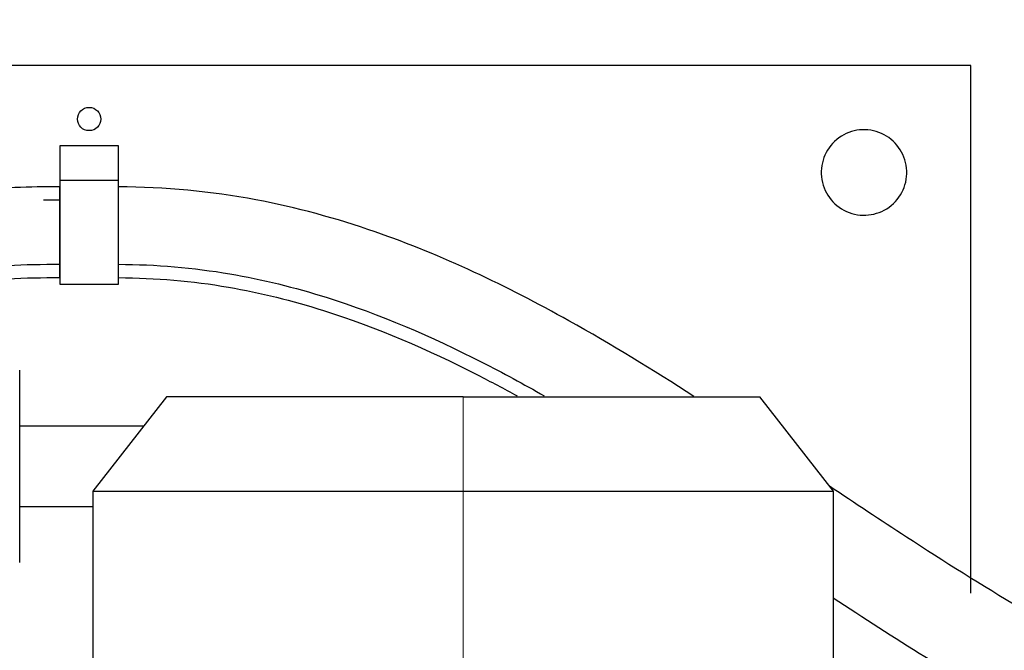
# Model space of a CAD drawing. Header units: inches. Extents: x 0 to 29700, y -16 to 21000.
# Tile 323 of 376: x 20305 to 20489, y 15939 to 16057. Entities that reach past the tile are written whole.
import ezdxf

# ---------------------------------------------------------------- set-up
doc = ezdxf.new("R2010")
doc.units = ezdxf.units.IN
doc.layers.add('254', color=7, linetype='Continuous', true_color=0xffffff)
doc.styles.add('latin_extended', font='simplex.shx')
doc.dimstyles.get("Standard").update_dxf_attribs({"dimtxt": 0.18, "dimasz": 0.18, "dimexe": 0.18, "dimexo": 0.0625, "dimgap": 0.09, "dimtad": 0, "dimtih": 1, "dimtoh": 1, "dimdec": 4, "dimzin": 0, "dimdsep": 46, "dimtxsty": 'Standard', "dimcen": 0.09, "dimadec": 0, "dimazin": 0, "dimtfac": 1, "dimtdec": 4, "dimtofl": 0, "dimtmove": 0, "dimatfit": 3, "dimfxl": 1, "dimtolj": 1, "dimtzin": 0, "dimarcsym": 0})

# ---------------------------------------------------------------- blocks, each defined once
blk = doc.blocks.new('_U5')
at = {"layer": '254', "color": 3, "linetype": 'Continuous', "lineweight": 13, "transparency": 16777216}
for p, q in [((27220.43, 17368.72), (27220.43, 13173.69)), ((18363.86, 15513.19), (18363.86, 13173.69)), ((18538.86, 13223.69), (27045.43, 13223.69))]:
    blk.add_line(p, q, dxfattribs=at)
at = {"layer": '254', "color": 3, "transparency": 16777216}
for points in [[(18538.86, 13252.86), (18538.86, 13194.52), (18363.86, 13223.69)], [(27045.43, 13194.52), (27045.43, 13252.86), (27220.43, 13223.69)]]:
    blk.add_solid(points, dxfattribs=at)
at = {"layer": 'Defpoints', "color": 0, "transparency": 16777216}
for p in [(27220.43, 17418.72), (18363.86, 15563.19), (27220.43, 13223.69)]:
    blk.add_point(p, dxfattribs=at)
at = {"layer": '254', "color": 2, "lineweight": 13, "transparency": 16777216, "insert": (22483.81, 13486.19), "char_height": 175, "attachment_point": 1, "style": 'latin_extended'}
blk.add_mtext('\\A1;8857', dxfattribs=at)

msp = doc.modelspace()

# ---------------------------------------------------------------- linework, layer by layer
at = {"layer": '254', "color": 2, "linetype": 'Continuous', "lineweight": 25}
for p, q in [((20482.86, 16048.694), (20200.436, 16048.694)), ((20482.86, 15949.988), (20482.86, 16048.694)), ((20323.36, 16033.694), (20312.36, 16033.694)), ((20312.36, 16033.694), (20312.36, 16027.214)), ((20323.36, 16027.214), (20323.36, 16033.694)), ((20323.36, 16027.214), (20312.36, 16027.214)), ((20312.36, 16027.214), (20312.36, 16007.814)), ((20323.36, 16007.814), (20323.36, 16027.214)), ((20312.36, 16007.814), (20323.36, 16007.814)), ((20304.86, 15955.694), (20304.86, 15991.694)), ((20332.36, 15986.694), (20318.56, 15969.03)), ((20387.86, 15986.694), (20332.36, 15986.694)), ((20387.86, 15986.694), (20443.36, 15986.694)), ((20457.16, 15969.03), (20443.36, 15986.694)), ((20318.56, 15969.03), (20318.56, 15912.194)), ((20318.56, 15969.03), (20387.86, 15969.03)), ((20387.86, 15969.03), (20457.16, 15969.03)), ((20457.16, 15912.194), (20457.16, 15969.03))]:
    msp.add_line(p, q, dxfattribs=at)
at = {"layer": '254', "color": 110, "linetype": 'Continuous', "lineweight": 13}
for p, q in [((20387.86, 15969.03), (20387.86, 15986.694)), ((20387.86, 15921.694), (20387.86, 15969.03))]:
    msp.add_line(p, q, dxfattribs=at)
at = {"layer": '254', "color": 2, "linetype": 'Continuous', "lineweight": 25}
msp.add_circle((20317.86, 16038.694), 2.175, dxfattribs=at)
for start, end in [(69.64533, 129.64533), (9.64533, 69.64533), (129.64533, 189.64533), (309.64533, 9.64533), (189.64533, 249.64533), (249.64533, 309.64533)]:
    msp.add_arc((20462.86, 16028.694), 8, start, end, dxfattribs=at)
for points, knots in [([(20312.36, 16026.014), (20306.747, 16026.035), (20296.229, 16025.614), (20281.394, 16023.855), (20261.86, 16019.897), (20240.203, 16012.128), (20219.326, 15999.848), (20205.596, 15989.564), (20198.438, 15983.596), (20195.7, 15981.256)], [0, 0, 0, 0, 0.1312326, 0.2469194, 0.3496618, 0.5982086, 0.7816073, 0.9155608, 1, 1, 1, 1]), ([(20431.012, 15986.798), (20423.353, 15991.721), (20404.271, 16003.457), (20376.994, 16016.554), (20348.283, 16024.45), (20332.068, 16025.951), (20323.36, 16026.014)], [0, 0, 0, 0, 0.2353764, 0.5789568, 0.7777772, 1, 1, 1, 1]), ([(20219.124, 15981.507), (20223.223, 15984.565), (20231.751, 15990.448), (20246.244, 15998.384), (20261.341, 16004.318), (20277.284, 16008.458), (20293.908, 16010.95), (20305.865, 16011.554), (20312.36, 16011.514)], [0, 0, 0, 0, 0.1536082, 0.3110615, 0.4958219, 0.6396571, 0.8055807, 1, 1, 1, 1]), ([(20323.361, 16011.514), (20330.398, 16011.473), (20343.493, 16010.37), (20366.572, 16004.636), (20386.054, 15996.216), (20399.178, 15989.079), (20403.024, 15986.886)], [0, 0, 0, 0, 0.247966, 0.4681201, 0.8423288, 1, 1, 1, 1]), ([(20223.374, 15981.522), (20226.398, 15983.697), (20233.767, 15988.672), (20246.874, 15995.914), (20261.752, 16001.817), (20277.506, 16005.952), (20294.003, 16008.448), (20305.89, 16009.055), (20312.36, 16009.014)], [0, 0, 0, 0, 0.117845, 0.2812392, 0.4731014, 0.6228097, 0.7960847, 1, 1, 1, 1]), ([(20323.36, 16009.014), (20330.307, 16008.972), (20343.238, 16007.875), (20366.05, 16002.165), (20383.843, 15994.432), (20395.494, 15988.224), (20397.937, 15986.877)], [0, 0, 0, 0, 0.2625462, 0.4958668, 0.8934346, 1, 1, 1, 1]), ([(20559.743, 15920.161), (20546.436, 15922.928), (20523.146, 15929.974), (20494.161, 15945.575), (20472.955, 15958.941), (20461.18, 15966.793), (20456.402, 15969.991)], [0, 0, 0, 0, 0.3481275, 0.6321511, 0.850548, 1, 1, 1, 1]), ([(20457.089, 15949.114), (20462.765, 15945.368), (20475.802, 15936.928), (20497.799, 15924.064), (20525.072, 15911.234), (20545.561, 15905.59), (20556.788, 15903.42)], [0, 0, 0, 0, 0.1849184, 0.4222594, 0.692584, 1, 1, 1, 1])]:
    msp.add_open_spline(points, degree=3, knots=knots, dxfattribs=at)
for points in [[(20312.36, 16017.348), (20312.36, 16020.353), (20312.36, 16024.373), (20312.36, 16025.953), (20312.36, 16026.013), (20312.36, 16026.013), (20312.36, 16026.013), (20312.36, 16026.014)], [(20323.36, 16017.348), (20323.36, 16020.353), (20323.36, 16024.373), (20323.36, 16025.953), (20323.36, 16026.013), (20323.36, 16026.013), (20323.36, 16026.013), (20323.36, 16026.014)]]:
    msp.add_rational_spline(points, [1.01661171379, 1.01661171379, 0.958470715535, 1.01661171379, 1.01661171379, 1.01660326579, 1.01658667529, 1.01656224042], degree=4, knots=[0, 0, 0, 0, 0, 0.9880894, 0.9880894, 0.9880894, 1, 1, 1, 1, 1], dxfattribs=at)
for points, degree in [([(20312.36, 16023.513), (20311.339, 16023.517), (20310.318, 16023.513), (20309.298, 16023.501)], 3), ([(20328.064, 15981.194), (20316.462, 15981.194), (20304.86, 15981.194)], 2), ([(20304.86, 15966.194), (20311.711, 15966.194), (20318.561, 15966.194)], 2)]:
    msp.add_open_spline(points, degree=degree, dxfattribs=at)
for points, weights in [([(20312.36, 16009.013), (20312.36, 16009.014), (20312.36, 16010.496), (20312.36, 16014.385), (20312.36, 16017.348)], [1.01654781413, 1.01428343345, 0.960055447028, 1.01661171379, 1.01661171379]), ([(20323.36, 16009.014), (20323.361, 16009.015), (20323.36, 16010.499), (20323.36, 16014.386), (20323.36, 16017.348)], [1.01654425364, 1.01422037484, 0.960099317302, 1.01661171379, 1.01661171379])]:
    msp.add_rational_spline(points, weights, degree=4, dxfattribs=at)

# ---------------------------------------------------------------- dimensions: what is measured, and where the dimension line sits
at = {"layer": '254', "color": 2, "linetype": 'Continuous', "lineweight": 13}
dim = msp.add_linear_dim(base=(27220.427, 13223.692), p1=(18363.86, 15563.186), p2=(27220.427, 17418.716), dimstyle='Standard', override={"dimscale": 50, "dimtxt": 3.5, "dimasz": 3.5, "dimexe": 1, "dimexo": 1, "dimgap": 1.75, "dimtad": 1, "dimtih": 1, "dimtoh": 0, "dimdec": 0, "dimlfac": 1, "dimzin": 8, "dimdsep": 46, "dimlunit": 2, "dimtxsty": 'latin_extended', "dimsah": 1, "dimse1": 0, "dimse2": 0, "dimsd1": 0, "dimsd2": 0, "dimclrd": 3, "dimclre": 3, "dimclrt": 2, "dimtol": 0, "dimtm": -0.1, "dimtfac": 0.714286, "dimtdec": 3, "dimtofl": 1, "dimtmove": 0, "dimtzin": 8, "dimlwd": 13, "dimlwe": 13}, dxfattribs=at)
dim.commit()
dim.dimension.update_dxf_attribs({"geometry": '_U5', "text_midpoint": (22792.144, 13223.692), "dimtype": 160})

doc.saveas('drawing.dxf')
